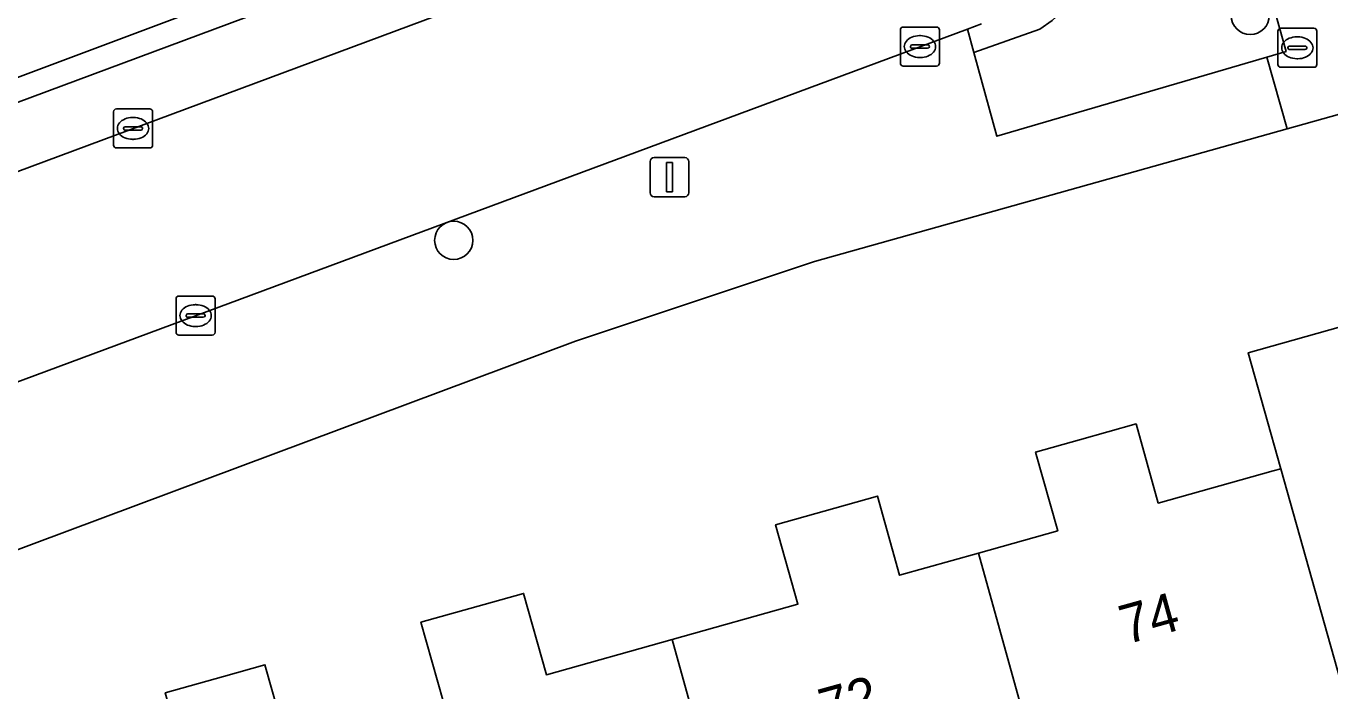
# Model space of a CAD drawing. Extents: x 158455 to 159797, y 387218 to 388672.
# Drawn here: x 159616.01 to 159649.4, y 387971.8 to 387988.82 of the extents above; entities that cross this region are included whole.
import ezdxf

# ---------------------------------------------------------------- set-up
doc = ezdxf.new("R2010")
doc.units = 0
for name, color, linetype in [('IMGEO_Boom', 7, 'Continuous'), ('IMGEO_Brandkraan', 7, 'Continuous'), ('IMGEO_Erf', 7, 'Continuous'), ('IMGEO_Kolk', 7, 'Continuous'), ('IMGEO_Lichtmast', 7, 'Continuous'), ('IMGEO_Pand', 7, 'Continuous'), ('IMGEO_Pand_nummerreeks', 7, 'Continuous'), ('IMGEO_Parkeervlak_open', 7, 'Continuous'), ('IMGEO_Rijbaan_lokaal_open', 7, 'Continuous'), ('IMGEO_Voetpad_open', 7, 'Continuous')]:
    doc.layers.add(name, color=color, linetype=linetype)

msp = doc.modelspace()

# ---------------------------------------------------------------- linework, layer by layer
at = {"layer": 'IMGEO_Boom'}
for centre in [(159647.363, 387989.094), (159626.966, 387983.337)]:
    msp.add_circle(centre, 0.489, dxfattribs=at)
at = {"layer": 'IMGEO_Brandkraan'}
for p, q in [((159648.069, 387987.841), (159648.069, 387988.693)), ((159648.144, 387988.767), (159648.996, 387988.767)), ((159649.07, 387988.693), (159649.07, 387987.841)), ((159648.371, 387988.31), (159648.769, 387988.31)), ((159648.557, 387988.547), (159648.582, 387988.547)), ((159648.328, 387988.261), (159648.328, 387988.273)), ((159648.766, 387988.224), (159648.368, 387988.224)), ((159648.58, 387987.987), (159648.555, 387987.987)), ((159648.812, 387988.273), (159648.812, 387988.261)), ((159648.996, 387987.767), (159648.144, 387987.767))]:
    msp.add_line(p, q, dxfattribs=at)
for points in [[(159648.069, 387987.841), (159648.069, 387988.693)], [(159648.144, 387988.767), (159648.996, 387988.767)], [(159649.07, 387988.693), (159649.07, 387987.841)], [(159648.996, 387987.767), (159648.144, 387987.767)]]:
    msp.add_lwpolyline(points, dxfattribs=at)
for centre, radius, start, end in [((159648.146, 387988.691), 0.0765, 91.552, 178.448), ((159648.146, 387988.691), 0.0765, 91.552, 178.448), ((159648.994, 387988.691), 0.0765, 1.552, 88.448), ((159648.994, 387988.691), 0.0765, 1.552, 88.448), ((159648.368, 387988.27), 0.0403, 85.8775, 175.7526), ((159648.773, 387988.272), 0.0386, 1.7309, 96.639), ((159648.365, 387988.26), 0.0366, 178.938, 274.7102), ((159648.769, 387988.267), 0.043, 264.8664, 352.4533), ((159648.146, 387987.843), 0.0765, 181.552, 268.448), ((159648.146, 387987.843), 0.0765, 181.552, 268.448), ((159648.994, 387987.843), 0.0765, 271.552, 358.448), ((159648.994, 387987.843), 0.0765, 271.552, 358.448)]:
    msp.add_arc(centre, radius, start, end, dxfattribs=at)
for centre, major_axis, ratio, start_param, end_param in [((159648.556, 387988.267), (-0.387, 0.002), 0.722429, 4.712389, 7.853982), ((159648.581, 387988.267), (-0.39, 0.002), 0.717154, 1.570796, 4.712389)]:
    msp.add_ellipse(centre, major_axis=major_axis, ratio=ratio, start_param=start_param, end_param=end_param, dxfattribs=at)
at = {"layer": 'IMGEO_Erf'}
for points in [[(159682.088, 387995.664), (159648.307, 387986.19), (159636.202, 387982.795), (159630.086, 387980.757), (159619.74, 387976.888), (159605.457, 387971.554)], [(159580.036, 387976.332), (159590.907, 387978.603), (159598.964, 387981.198), (159635.831, 387995.021), (159637.443, 387995.626)], [(159626.7, 387971.513), (159626.125, 387973.559), (159627.38, 387973.912), (159628.754, 387974.298), (159629.34, 387972.216), (159632.56, 387973.121), (159635.779, 387974.026), (159635.208, 387976.055), (159636.729, 387976.483), (159637.814, 387976.788), (159638.384, 387974.762), (159640.408, 387975.331), (159642.432, 387975.9), (159641.866, 387977.914), (159642.994, 387978.231), (159644.438, 387978.637), (159645.008, 387976.608), (159647.95, 387977.435), (159648.145, 387977.49), (159647.307, 387980.46), (159650.555, 387981.373)], [(159619.579, 387971.755), (159621.066, 387972.173), (159622.129, 387972.472), (159622.714, 387970.392)]]:
    msp.add_lwpolyline(points, dxfattribs=at)
at = {"layer": 'IMGEO_Kolk'}
for p, q in [((159638.404, 387987.872), (159638.404, 387988.724)), ((159638.479, 387988.798), (159639.331, 387988.798)), ((159639.405, 387988.724), (159639.405, 387987.872)), ((159638.663, 387988.292), (159638.663, 387988.304)), ((159638.706, 387988.341), (159639.104, 387988.341)), ((159638.892, 387988.578), (159638.917, 387988.578)), ((159639.147, 387988.304), (159639.147, 387988.292)), ((159639.101, 387988.255), (159638.703, 387988.255)), ((159638.915, 387988.018), (159638.89, 387988.018)), ((159639.331, 387987.798), (159638.479, 387987.798)), ((159618.253, 387985.777), (159618.253, 387986.629)), ((159618.328, 387986.703), (159619.18, 387986.703)), ((159619.254, 387986.629), (159619.254, 387985.777)), ((159618.741, 387986.483), (159618.766, 387986.483)), ((159618.512, 387986.197), (159618.512, 387986.209)), ((159618.95, 387986.16), (159618.552, 387986.16)), ((159618.555, 387986.246), (159618.953, 387986.246)), ((159618.996, 387986.209), (159618.996, 387986.197)), ((159619.18, 387985.703), (159618.328, 387985.703)), ((159618.764, 387985.923), (159618.739, 387985.923)), ((159619.854, 387980.984), (159619.854, 387981.836)), ((159619.929, 387981.91), (159620.781, 387981.91)), ((159620.342, 387981.69), (159620.367, 387981.69)), ((159620.855, 387981.836), (159620.855, 387980.984)), ((159620.113, 387981.404), (159620.113, 387981.416)), ((159620.551, 387981.367), (159620.153, 387981.367)), ((159620.156, 387981.453), (159620.554, 387981.453)), ((159620.597, 387981.416), (159620.597, 387981.404)), ((159620.365, 387981.13), (159620.34, 387981.13)), ((159620.781, 387980.91), (159619.929, 387980.91))]:
    msp.add_line(p, q, dxfattribs=at)
for points in [[(159638.404, 387987.872), (159638.404, 387988.724)], [(159638.479, 387988.798), (159639.331, 387988.798)], [(159639.405, 387988.724), (159639.405, 387987.872)], [(159639.331, 387987.798), (159638.479, 387987.798)], [(159618.253, 387985.777), (159618.253, 387986.629)], [(159618.328, 387986.703), (159619.18, 387986.703)], [(159619.254, 387986.629), (159619.254, 387985.777)], [(159619.18, 387985.703), (159618.328, 387985.703)], [(159619.854, 387980.984), (159619.854, 387981.836)], [(159619.929, 387981.91), (159620.781, 387981.91)], [(159620.855, 387981.836), (159620.855, 387980.984)], [(159620.781, 387980.91), (159619.929, 387980.91)]]:
    msp.add_lwpolyline(points, dxfattribs=at)
for centre, radius, start, end in [((159638.481, 387988.722), 0.0765, 91.552, 178.448), ((159638.481, 387988.722), 0.0765, 91.552, 178.448), ((159639.329, 387988.722), 0.0765, 1.552, 88.448), ((159639.329, 387988.722), 0.0765, 1.552, 88.448), ((159638.703, 387988.301), 0.0403, 85.8775, 175.7526), ((159639.108, 387988.303), 0.0386, 1.7309, 96.639), ((159638.7, 387988.291), 0.0366, 178.938, 274.7102), ((159639.104, 387988.298), 0.043, 264.8664, 352.4533), ((159638.481, 387987.874), 0.0765, 181.552, 268.448), ((159638.481, 387987.874), 0.0765, 181.552, 268.448), ((159639.329, 387987.874), 0.0765, 271.552, 358.448), ((159639.329, 387987.874), 0.0765, 271.552, 358.448), ((159618.33, 387986.627), 0.0765, 91.552, 178.448), ((159618.33, 387986.627), 0.0765, 91.552, 178.448), ((159619.178, 387986.627), 0.0765, 1.552, 88.448), ((159619.178, 387986.627), 0.0765, 1.552, 88.448), ((159618.552, 387986.206), 0.0403, 85.8775, 175.7526), ((159618.549, 387986.196), 0.0366, 178.938, 274.7102), ((159618.953, 387986.203), 0.043, 264.8664, 352.4533), ((159618.957, 387986.208), 0.0386, 1.7309, 96.639), ((159618.33, 387985.779), 0.0765, 181.552, 268.448), ((159618.33, 387985.779), 0.0765, 181.552, 268.448), ((159619.178, 387985.779), 0.0765, 271.552, 358.448), ((159619.178, 387985.779), 0.0765, 271.552, 358.448), ((159619.931, 387981.834), 0.0765, 91.552, 178.448), ((159619.931, 387981.834), 0.0765, 91.552, 178.448), ((159620.779, 387981.834), 0.0765, 1.552, 88.448), ((159620.779, 387981.834), 0.0765, 1.552, 88.448), ((159620.153, 387981.413), 0.0403, 85.8775, 175.7526), ((159620.15, 387981.403), 0.0366, 178.938, 274.7102), ((159620.554, 387981.41), 0.043, 264.8664, 352.4533), ((159620.558, 387981.415), 0.0386, 1.7309, 96.639), ((159619.931, 387980.986), 0.0765, 181.552, 268.448), ((159619.931, 387980.986), 0.0765, 181.552, 268.448), ((159620.779, 387980.986), 0.0765, 271.552, 358.448), ((159620.779, 387980.986), 0.0765, 271.552, 358.448)]:
    msp.add_arc(centre, radius, start, end, dxfattribs=at)
for centre, major_axis, ratio, start_param, end_param in [((159638.891, 387988.298), (-0.387, 0.002), 0.722429, 4.712389, 7.853982), ((159638.916, 387988.298), (-0.39, 0.002), 0.717154, 1.570796, 4.712389), ((159618.74, 387986.203), (-0.387, 0.002), 0.722429, 4.712389, 7.853982), ((159618.765, 387986.203), (-0.39, 0.002), 0.717154, 1.570796, 4.712389), ((159620.341, 387981.41), (-0.387, 0.002), 0.722429, 4.712389, 7.853982), ((159620.366, 387981.41), (-0.39, 0.002), 0.717154, 1.570796, 4.712389)]:
    msp.add_ellipse(centre, major_axis=major_axis, ratio=ratio, start_param=start_param, end_param=end_param, dxfattribs=at)
at = {"layer": 'IMGEO_Lichtmast'}
for p, q in [((159631.995, 387984.554), (159631.995, 387985.354)), ((159631.995, 387985.354), (159631.995, 387984.554)), ((159632.095, 387985.454), (159632.885, 387985.454)), ((159632.885, 387985.454), (159632.095, 387985.454)), ((159632.985, 387985.354), (159632.985, 387984.554)), ((159632.985, 387984.554), (159632.985, 387985.354)), ((159632.885, 387984.454), (159632.095, 387984.454)), ((159632.095, 387984.454), (159632.885, 387984.454))]:
    msp.add_line(p, q, dxfattribs=at)
msp.add_lwpolyline([(159632.415, 387985.329), (159632.565, 387985.329), (159632.565, 387984.579), (159632.415, 387984.579), (159632.415, 387985.329)], dxfattribs=at)
for centre, start, end in [((159632.095, 387985.354), 90, 180), ((159632.095, 387985.354), 90, 180), ((159632.885, 387985.354), 0, 90), ((159632.885, 387985.354), 360, 90), ((159632.095, 387984.554), 180, 270), ((159632.095, 387984.554), 180, 270), ((159632.885, 387984.554), 270, 0), ((159632.885, 387984.554), 270, 0)]:
    msp.add_arc(centre, 0.1, start, end, dxfattribs=at)
at = {"layer": 'IMGEO_Pand'}
for points in [[(159655.08, 387982.653), (159653.033, 387982.077), (159652.48, 387984.045), (159650, 387983.348), (159650.555, 387981.373), (159647.307, 387980.46), (159648.145, 387977.49), (159650.311, 387969.812), (159650.669, 387969.913), (159649.862, 387972.783), (159654.711, 387974.147), (159655.256, 387972.209), (159657.823, 387972.931)], [(159648.145, 387977.49), (159647.95, 387977.435), (159645.008, 387976.608), (159644.438, 387978.637), (159642.994, 387978.231), (159641.866, 387977.914), (159642.432, 387975.9), (159640.408, 387975.331), (159643.096, 387965.643), (159645.716, 387966.38), (159645.158, 387968.364), (159650.311, 387969.812)], [(159634.695, 387965.425), (159640.106, 387966.946), (159640.664, 387964.959), (159643.096, 387965.643), (159640.408, 387975.331), (159638.384, 387974.762), (159637.814, 387976.788), (159636.729, 387976.483), (159635.208, 387976.055), (159635.779, 387974.026), (159632.56, 387973.121)], [(159634.695, 387965.425), (159632.56, 387973.121), (159629.34, 387972.216), (159628.754, 387974.298), (159627.38, 387973.912), (159626.125, 387973.559), (159626.7, 387971.513), (159624.708, 387970.953), (159627.396, 387961.264), (159630.192, 387962.05), (159629.642, 387964.004)], [(159624.708, 387970.953), (159622.714, 387970.392), (159622.129, 387972.472), (159621.066, 387972.173), (159619.579, 387971.755), (159620.148, 387969.732), (159617.175, 387968.896), (159616.85, 387968.805), (159619.009, 387961.021), (159619.492, 387959.282), (159619.553, 387959.059), (159620.266, 387956.488), (159620.398, 387956.525), (159626.337, 387958.195), (159625.615, 387960.763), (159627.396, 387961.264)]]:
    msp.add_lwpolyline(points, close=True, dxfattribs=at)
at = {"layer": 'IMGEO_Parkeervlak_open'}
msp.add_lwpolyline([(159601.047, 387979.628), (159607.866, 387982.155), (159610.426, 387983.104), (159636.549, 387992.826), (159636.058, 387994.415), (159609.883, 387984.673), (159600.454, 387981.179)], dxfattribs=at)
at = {"layer": 'IMGEO_Rijbaan_lokaal_open'}
msp.add_lwpolyline([(159696.534, 388000), (159695.473, 388003.792), (159693.116, 388005.127), (159687.032, 388003.425), (159686.626, 388004.875), (159681.193, 388003.335), (159677.721, 388002.351), (159667.687, 387999.507), (159652.749, 387995.273), (159648.467, 387997.852), (159647.46, 387991.089), (159648.281, 387988.171), (159647.791, 387988.027), (159648.307, 387986.19), (159682.088, 387995.664), (159686.027, 387993.62), (159686.65, 387991.562), (159687.753, 387987.637), (159693.602, 387989.281), (159695.249, 387989.806), (159696.587, 387984.585), (159698.584, 387985.312), (159700.23, 387985.911)], close=True, dxfattribs=at)
for points in [[(159637.87, 387993.318), (159636.549, 387992.826), (159610.426, 387983.104), (159612.182, 387978.373), (159640.121, 387988.747), (159640.478, 387988.88)], [(159640.478, 387988.88), (159640.121, 387988.747), (159640.287, 387988.144), (159641.971, 387988.74), (159642.287, 387988.963), (159643.912, 387990.469)]]:
    msp.add_lwpolyline(points, dxfattribs=at)
at = {"layer": 'IMGEO_Voetpad_open'}
for points in [[(159636.058, 387994.415), (159635.831, 387995.021), (159598.964, 387981.198), (159590.907, 387978.603), (159580.036, 387976.332), (159573.261, 387975.498), (159570.522, 387975.353), (159560.572, 387975.049), (159539.78, 387974.817)], [(159600.454, 387981.179), (159609.883, 387984.673), (159636.058, 387994.415)], [(159643.912, 387990.469), (159642.287, 387988.963), (159641.971, 387988.74), (159640.287, 387988.144), (159640.878, 387986), (159647.791, 387988.027), (159648.281, 387988.171), (159647.46, 387991.089), (159646.168, 387990.75), (159646.561, 387989.354)], [(159619.74, 387976.888), (159630.086, 387980.757), (159636.202, 387982.795), (159648.307, 387986.19), (159647.791, 387988.027), (159640.878, 387986), (159640.287, 387988.144), (159640.121, 387988.747), (159612.182, 387978.373), (159609.622, 387977.422), (159599.603, 387973.702)], [(159598.971, 387969.132), (159601.889, 387970.222), (159605.457, 387971.554), (159619.74, 387976.888)]]:
    msp.add_lwpolyline(points, dxfattribs=at)

# ---------------------------------------------------------------- texts
at = {"layer": 'IMGEO_Pand_nummerreeks'}
for s, rotation, p in [('74', 15.51, (159644.184, 387972.985)), ('72', 15.5075, (159636.488, 387970.85))]:
    msp.add_text(s, height=1, rotation=rotation, dxfattribs=at).set_placement(p)

doc.saveas('drawing.dxf')
